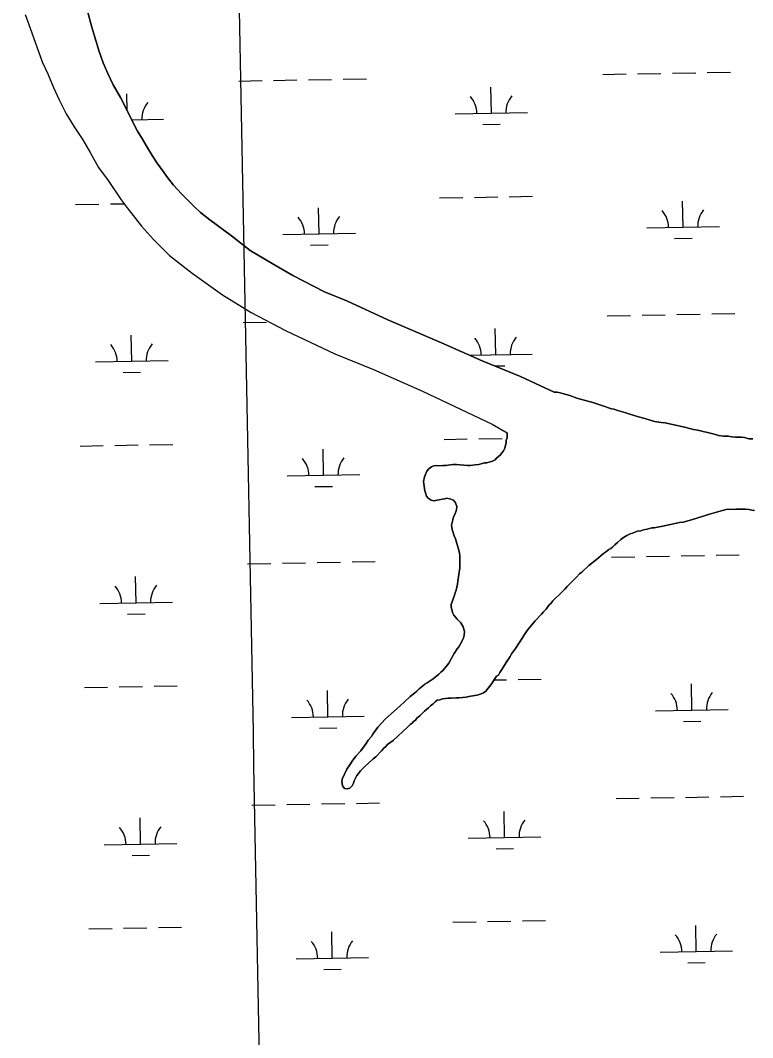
# Model space of a CAD drawing. Extents: x 3957609 to 3995875, y 234277 to 260273.
# Drawn here: x 3977246 to 3978255, y 253543 to 254945 of the extents above; entities that cross this region are included whole.
import ezdxf

# ---------------------------------------------------------------- set-up
doc = ezdxf.new("R2010")
doc.units = 0
for name, color, linetype in [('V-GRID-MAJR', 7, 'Continuous'), ('V-TOPO-SHOR', 7, 'Continuous'), ('V-WETL-SWMP', 7, 'Continuous')]:
    doc.layers.add(name, color=color, linetype=linetype)

msp = doc.modelspace()

# ---------------------------------------------------------------- linework, layer by layer
at = {"layer": 'V-GRID-MAJR'}
for points in [[(3977833.033, 240002.205), (3977775.362, 243028.63), (3977659.886, 249088.434), (3977544.411, 255148.228), (3977486.607, 258181.601)], [(3961591.061, 254847.703), (3966908.859, 254947.105), (3972226.642, 255047.279), (3977544.411, 255148.228), (3982862.165, 255249.95), (3988179.905, 255352.445), (3993497.629, 255455.714), (3993497.63, 255455.714)]]:
    msp.add_spline(points, degree=3, dxfattribs=at)
at = {"layer": 'V-TOPO-SHOR'}
for points in [[(3977338.157, 254957.755), (3977344.1, 254935.708), (3977350.037, 254917.207), (3977354.393, 254901.853), (3977359.933, 254886.501), (3977366.259, 254871.545), (3977373.767, 254856.197), (3977383.643, 254838.49), (3977407.348, 254792.445), (3977412.878, 254783.395), (3977420.382, 254770.41), (3977427.488, 254758.606), (3977434.202, 254747.983), (3977441.702, 254738.148), (3977448.413, 254728.312), (3977456.699, 254718.086), (3977468.141, 254705.894), (3977485.5, 254688.593), (3977494.177, 254680.335), (3977506.797, 254670.116), (3977536.768, 254648.108), (3977562.794, 254628.062), (3977592.758, 254609.992), (3977621.534, 254593.498), (3977664.897, 254571.117), (3977696.819, 254558.172), (3977752.395, 254532.267), (3977826.492, 254500.877), (3977882.46, 254475.76), (3977935.272, 254454.183), (3977981.778, 254432.599)], [(3977252.303, 254952.891), (3977259.421, 254933.996), (3977276.039, 254887.943), (3977283.549, 254871.411), (3977291.456, 254852.519), (3977299.361, 254835.596), (3977308.846, 254816.312), (3977319.903, 254798.214), (3977331.746, 254780.509), (3977342.015, 254762.802), (3977353.47, 254742.338), (3977366.89, 254724.242), (3977384.657, 254697.882), (3977392.947, 254686.868), (3977412.679, 254661.299), (3977429.252, 254643.209), (3977451.344, 254621.187), (3977482.498, 254596.818), (3977524.293, 254566.952), (3977564.115, 254542.597), (3977611.417, 254517.466), (3977679.212, 254485.673), (3977732.812, 254464.097), (3977800.21, 254434.272), (3977895.993, 254388.739), (3977916.881, 254376.565)], [(3977981.778, 254432.599), (3977985.716, 254432.605), (3977990.049, 254431.823), (3977993.201, 254431.04), (3978003.052, 254427.907), (3978012.905, 254424.376), (3978018.027, 254422.809), (3978028.271, 254420.069), (3978033.789, 254418.896), (3978047.187, 254414.191), (3978060.585, 254409.88), (3978064.525, 254409.1), (3978067.679, 254407.922), (3978080.286, 254404.398), (3978084.622, 254402.829), (3978092.109, 254400.48), (3978098.02, 254398.913), (3978106.689, 254396.171), (3978120.087, 254392.253), (3978129.148, 254390.693), (3978134.663, 254390.308), (3978140.571, 254389.134), (3978163.425, 254384.053), (3978166.577, 254383.269), (3978170.124, 254382.093)], [(3978170.124, 254382.093), (3978173.669, 254381.311), (3978179.578, 254380.532), (3978200.461, 254375.447), (3978204.008, 254374.272), (3978208.342, 254373.096), (3978215.041, 254371.925), (3978221.736, 254371.937), (3978226.462, 254371.157), (3978231.584, 254370.77), (3978239.461, 254370.784), (3978244.188, 254370.004), (3978250.098, 254368.437), (3978255.614, 254368.445)], [(3977801.586, 254309.424), (3977802.758, 254316.121), (3977806.291, 254324.004), (3977809.041, 254327.157), (3977812.582, 254329.92), (3977815.732, 254331.108), (3977819.275, 254331.507), (3977824.002, 254331.12), (3977828.333, 254331.522), (3977832.274, 254331.528), (3977835.423, 254331.927), (3977842.116, 254333.119), (3977847.236, 254333.127), (3977862.205, 254331.575), (3977865.75, 254331.581), (3977872.838, 254332.382), (3977877.958, 254333.177), (3977885.833, 254335.159), (3977888.983, 254335.163), (3977896.855, 254337.541), (3977900.398, 254339.515), (3977902.362, 254341.883), (3977905.117, 254343.855), (3977907.476, 254346.222), (3977909.44, 254348.983), (3977911.799, 254351.744), (3977913.763, 254355.291), (3977915.326, 254363.172), (3977915.713, 254366.717), (3977916.891, 254369.869), (3977916.881, 254376.565)], [(3977792.207, 254020.707), (3977795.352, 254023.863), (3977800.073, 254027.81), (3977803.219, 254030.177), (3977806.762, 254032.153), (3977811.875, 254035.707), (3977815.023, 254037.681), (3977822.496, 254043.995), (3977825.249, 254046.756), (3977828.001, 254049.123), (3977831.147, 254052.279), (3977836.257, 254059.377), (3977839.401, 254064.108), (3977843.72, 254072.386), (3977848.039, 254079.089), (3977850.398, 254081.85), (3977852.756, 254085.792), (3977856.288, 254092.889), (3977857.464, 254097.222), (3977857.849, 254102.738), (3977856.262, 254109.431), (3977853.104, 254114.94), (3977847.974, 254120.051), (3977843.239, 254125.556), (3977841.658, 254129.099), (3977839.675, 254136.972), (3977839.671, 254140.124), (3977843.984, 254151.554), (3977845.16, 254156.281), (3977846.335, 254159.828), (3977848.291, 254168.102), (3977849.071, 254172.042), (3977851.799, 254190.558), (3977851.773, 254206.706), (3977850.978, 254211.431), (3977849.788, 254216.549), (3977845.432, 254230.721), (3977843.851, 254234.658), (3977841.08, 254243.319), (3977840.283, 254249.225), (3977841.846, 254256.71), (3977843.021, 254261.046), (3977844.59, 254264.198), (3977846.943, 254270.504), (3977847.33, 254275.23), (3977845.745, 254280.348), (3977842.985, 254283.887), (3977837.861, 254285.849), (3977833.92, 254286.632), (3977830.77, 254285.837), (3977827.227, 254285.438), (3977823.289, 254284.252), (3977820.139, 254283.853), (3977815.81, 254283.058), (3977812.263, 254283.838), (3977807.927, 254286.589), (3977805.557, 254289.341), (3977804.37, 254294.066), (3977803.184, 254296.823), (3977801.586, 254309.424)], [(3978257.741, 254269.59), (3978254.196, 254269.979), (3978250.256, 254271.155), (3978245.529, 254271.54), (3978232.137, 254271.519), (3978218.748, 254271.104), (3978205.362, 254267.536), (3978195.914, 254264.372), (3978171.113, 254256.848), (3978159.302, 254253.677), (3978154.578, 254253.276), (3978141.978, 254250.499), (3978137.647, 254249.311), (3978131.347, 254248.119), (3978124.259, 254246.532), (3978119.534, 254245.735), (3978116.384, 254245.731), (3978109.692, 254243.751), (3978104.574, 254242.956), (3978101.031, 254241.768), (3978096.306, 254240.971), (3978092.763, 254239.786), (3978089.615, 254238.205), (3978086.463, 254237.412), (3978081.743, 254235.04), (3978077.02, 254232.276), (3978073.481, 254229.515), (3978068.76, 254225.566), (3978065.219, 254222.41), (3978062.074, 254219.255), (3978059.714, 254217.282), (3978056.96, 254215.701)], [(3978056.96, 254215.701), (3978052.632, 254212.15), (3978049.88, 254210.176), (3978040.045, 254201.89), (3978029.424, 254193.994), (3978019.594, 254184.527), (3978016.446, 254182.157), (3978012.516, 254177.819), (3977999.538, 254164.8), (3977996.392, 254161.251), (3977992.067, 254157.307), (3977979.877, 254145.076), (3977977.127, 254141.527), (3977974.765, 254139.555), (3977970.837, 254133.64), (3977966.905, 254130.089), (3977964.152, 254126.935), (3977961.4, 254124.172), (3977957.861, 254119.834), (3977955.502, 254117.467), (3977950.392, 254111.55), (3977944.496, 254104.452), (3977942.53, 254101.691), (3977939.779, 254097.355), (3977936.244, 254091.441), (3977933.494, 254087.498), (3977928.386, 254079.614), (3977922.885, 254072.12), (3977920.921, 254068.573), (3977918.957, 254065.812), (3977915.42, 254060.293), (3977909.528, 254050.438), (3977906.778, 254046.493), (3977904.814, 254042.946), (3977902.059, 254041.365), (3977899.309, 254037.423), (3977895.776, 254031.115), (3977887.52, 254020.863), (3977884.373, 254018.493), (3977880.832, 254016.912), (3977875.714, 254015.329), (3977872.171, 254014.534), (3977863.901, 254013.34), (3977860.358, 254012.548), (3977850.118, 254011.743), (3977846.573, 254011.737), (3977839.485, 254010.938), (3977835.546, 254010.932), (3977827.672, 254010.131), (3977824.129, 254008.55), (3977820.19, 254008.149), (3977817.438, 254006.176), (3977814.683, 254003.414), (3977811.144, 254000.651), (3977808.392, 253997.89), (3977802.885, 253993.155), (3977796.987, 253987.237), (3977792.268, 253983.29), (3977790.302, 253980.925), (3977787.941, 253978.952), (3977785.976, 253976.585), (3977783.222, 253974.613), (3977779.683, 253971.061), (3977759.625, 253952.91), (3977751.759, 253946.991), (3977749.399, 253944.231), (3977746.645, 253942.256), (3977743.501, 253938.705), (3977735.637, 253930.423), (3977732.096, 253927.66), (3977725.804, 253921.348), (3977721.084, 253917.402), (3977714.792, 253911.09), (3977712.042, 253907.147), (3977709.682, 253904.387), (3977707.72, 253900.838), (3977706.15, 253897.29), (3977704.974, 253894.139), (3977703.01, 253890.196), (3977699.864, 253887.04), (3977696.321, 253886.248), (3977692.776, 253886.635), (3977690.013, 253890.176), (3977688.821, 253896.475), (3977689.604, 253899.627), (3977695.885, 253913.029), (3977700.206, 253919.337), (3977703.35, 253924.463), (3977708.458, 253931.166), (3977715.142, 253938.66), (3977722.609, 253948.519), (3977725.36, 253953.25), (3977729.683, 253958.376), (3977731.647, 253961.53), (3977738.721, 253970.996), (3977749.338, 253982.434), (3977769.396, 254000.583), (3977775.294, 254006.109), (3977783.16, 254013.209), (3977789.061, 254017.946), (3977792.207, 254020.707)]]:
    msp.add_lwpolyline(points, dxfattribs=at)
at = {"layer": 'V-WETL-SWMP'}
for p, q in [((3977344.099, 254935.708), (3977338.156, 254957.755)), ((3977350.037, 254917.207), (3977344.099, 254935.708)), ((3977354.394, 254901.853), (3977350.037, 254917.207)), ((3977359.933, 254886.501), (3977354.394, 254901.853)), ((3977366.259, 254871.545), (3977359.933, 254886.501)), ((3978144.735, 254872.254), (3978176.73, 254872.836)), ((3978192.727, 254873.127), (3978224.722, 254873.709)), ((3977373.767, 254856.196), (3977366.259, 254871.545)), ((3977546.926, 254861.384), (3977578.921, 254861.966)), ((3977594.918, 254862.257), (3977626.913, 254862.839)), ((3977642.91, 254863.13), (3977674.905, 254863.711)), ((3977690.902, 254864.002), (3977722.897, 254864.584)), ((3978048.751, 254870.509), (3978080.746, 254871.091)), ((3978096.743, 254871.382), (3978128.738, 254871.963)), ((3977383.642, 254838.489), (3977373.767, 254856.196)), ((3977895.107, 254816.965), (3977894.453, 254852.959)), ((3977407.348, 254792.445), (3977383.642, 254838.489)), ((3977393.057, 254820.202), (3977392.628, 254843.834)), ((3977845.115, 254816.056), (3977945.099, 254817.874)), ((3977399.365, 254807.951), (3977443.274, 254808.749)), ((3977412.877, 254783.395), (3977407.348, 254792.445)), ((3977883.39, 254801.318), (3977907.386, 254801.755)), ((3977420.381, 254770.41), (3977412.877, 254783.395)), ((3977427.489, 254758.606), (3977420.381, 254770.41)), ((3977434.202, 254747.982), (3977427.489, 254758.606)), ((3977441.701, 254738.148), (3977434.202, 254747.982)), ((3977448.413, 254728.312), (3977441.701, 254738.148)), ((3977456.7, 254718.085), (3977448.413, 254728.312)), ((3977468.142, 254705.894), (3977456.7, 254718.085)), ((3977485.5, 254688.592), (3977468.142, 254705.894)), ((3977321.985, 254691.093), (3977353.98, 254691.674)), ((3977369.977, 254691.965), (3977388.852, 254692.308)), ((3977823.81, 254700.217), (3977855.805, 254700.799)), ((3977871.802, 254701.09), (3977903.797, 254701.672)), ((3977919.794, 254701.963), (3977951.789, 254702.544)), ((3978159.443, 254659.883), (3978158.788, 254695.877)), ((3977494.178, 254680.335), (3977485.5, 254688.592)), ((3977506.798, 254670.115), (3977494.178, 254680.335)), ((3977657.618, 254650.758), (3977656.963, 254686.752)), ((3977536.767, 254648.107), (3977506.798, 254670.115)), ((3977562.794, 254628.062), (3977536.767, 254648.107)), ((3977607.626, 254649.849), (3977707.609, 254651.667)), ((3978109.451, 254658.974), (3978209.434, 254660.792)), ((3977645.9, 254635.111), (3977669.896, 254635.548)), ((3978147.725, 254644.236), (3978171.721, 254644.672)), ((3977592.757, 254609.993), (3977562.794, 254628.062)), ((3977621.535, 254593.497), (3977592.757, 254609.993)), ((3977664.896, 254571.117), (3977621.535, 254593.497)), ((3977696.819, 254558.171), (3977664.896, 254571.117)), ((3977752.395, 254532.266), (3977696.819, 254558.171)), ((3978054.799, 254537.889), (3978086.794, 254538.471)), ((3978102.791, 254538.762), (3978134.786, 254539.343)), ((3978150.783, 254539.634), (3978182.778, 254540.216)), ((3978198.775, 254540.507), (3978230.77, 254541.089)), ((3977552.974, 254528.764), (3977584.969, 254529.346)), ((3977826.492, 254500.877), (3977752.395, 254532.266)), ((3977399.33, 254475.22), (3977398.676, 254511.214)), ((3977901.155, 254484.345), (3977900.501, 254520.339)), ((3977882.46, 254475.76), (3977826.492, 254500.877)), ((3977864.803, 254483.684), (3977951.147, 254485.254)), ((3977349.338, 254474.311), (3977449.322, 254476.129)), ((3977935.272, 254454.183), (3977882.46, 254475.76)), ((3977899.305, 254468.878), (3977913.434, 254469.135)), ((3977387.613, 254459.573), (3977411.609, 254460.01)), ((3977981.777, 254432.598), (3977935.272, 254454.183)), ((3977985.715, 254432.604), (3977981.777, 254432.598)), ((3977990.049, 254431.823), (3977985.715, 254432.604)), ((3977993.201, 254431.04), (3977990.049, 254431.823)), ((3978003.053, 254427.906), (3977993.201, 254431.04)), ((3978012.905, 254424.377), (3978003.053, 254427.906)), ((3978018.028, 254422.809), (3978012.905, 254424.377)), ((3978028.272, 254420.069), (3978018.028, 254422.809)), ((3978033.788, 254418.896), (3978028.272, 254420.069)), ((3978047.187, 254414.192), (3978033.788, 254418.896)), ((3978060.585, 254409.881), (3978047.187, 254414.192)), ((3978064.525, 254409.099), (3978060.585, 254409.881)), ((3978067.678, 254407.923), (3978064.525, 254409.099)), ((3978080.287, 254404.398), (3978067.678, 254407.923)), ((3978084.622, 254402.83), (3978080.287, 254404.398)), ((3978092.109, 254400.479), (3978084.622, 254402.83)), ((3978098.02, 254398.913), (3978092.109, 254400.479)), ((3978106.689, 254396.17), (3978098.02, 254398.913)), ((3978120.087, 254392.253), (3978106.689, 254396.17)), ((3978129.148, 254390.692), (3978120.087, 254392.253)), ((3978134.663, 254390.307), (3978129.148, 254390.692)), ((3978140.572, 254389.135), (3978134.663, 254390.307)), ((3978163.424, 254384.052), (3978140.572, 254389.135)), ((3978166.577, 254383.269), (3978163.424, 254384.052)), ((3978170.123, 254382.093), (3978166.577, 254383.269)), ((3978173.669, 254381.311), (3978170.123, 254382.093)), ((3977829.858, 254367.597), (3977861.853, 254368.179)), ((3977877.85, 254368.47), (3977909.845, 254369.052)), ((3978179.578, 254380.533), (3978173.669, 254381.311)), ((3978200.461, 254375.447), (3978179.578, 254380.533)), ((3978204.008, 254374.271), (3978200.461, 254375.447)), ((3978208.342, 254373.096), (3978204.008, 254374.271)), ((3978215.04, 254371.925), (3978208.342, 254373.096)), ((3978221.735, 254371.936), (3978215.04, 254371.925)), ((3978226.463, 254371.156), (3978221.735, 254371.936)), ((3978231.584, 254370.77), (3978226.463, 254371.156)), ((3978239.461, 254370.783), (3978231.584, 254370.77)), ((3978244.188, 254370.003), (3978239.461, 254370.783)), ((3978250.099, 254368.437), (3978244.188, 254370.003)), ((3978255.613, 254368.446), (3978250.099, 254368.437)), ((3977328.033, 254358.473), (3977360.028, 254359.054)), ((3977376.025, 254359.345), (3977408.02, 254359.927)), ((3977424.017, 254360.218), (3977456.012, 254360.8)), ((3977663.666, 254318.138), (3977663.011, 254354.132)), ((3977613.674, 254317.229), (3977713.657, 254319.047)), ((3977651.948, 254302.491), (3977675.944, 254302.927)), ((3978060.847, 254205.269), (3978092.842, 254205.851)), ((3978108.839, 254206.142), (3978140.834, 254206.723)), ((3978156.831, 254207.014), (3978188.826, 254207.596)), ((3978204.823, 254207.887), (3978236.818, 254208.469)), ((3977559.022, 254196.144), (3977591.017, 254196.726)), ((3977607.014, 254197.017), (3977639.009, 254197.599)), ((3977655.006, 254197.889), (3977687.001, 254198.471)), ((3977702.998, 254198.762), (3977734.993, 254199.344)), ((3977405.378, 254142.6), (3977404.724, 254178.594)), ((3977355.386, 254141.691), (3977455.37, 254143.509)), ((3977393.661, 254126.953), (3977417.657, 254127.39)), ((3977898.577, 254036.117), (3977915.893, 254036.432)), ((3977931.89, 254036.723), (3977963.885, 254037.304)), ((3977334.081, 254025.853), (3977366.076, 254026.434)), ((3977382.073, 254026.725), (3977414.068, 254027.307)), ((3977430.065, 254027.598), (3977462.06, 254028.18)), ((3977669.714, 253985.518), (3977669.059, 254021.512)), ((3978171.539, 253994.642), (3978170.884, 254030.637)), ((3978121.547, 253993.733), (3978221.53, 253995.551)), ((3977619.722, 253984.609), (3977719.705, 253986.427)), ((3978159.821, 253978.996), (3978183.817, 253979.432)), ((3977657.996, 253969.871), (3977681.992, 253970.307)), ((3977565.07, 253863.524), (3977597.065, 253864.106)), ((3977613.062, 253864.397), (3977645.057, 253864.979)), ((3977661.054, 253865.269), (3977693.049, 253865.851)), ((3977709.046, 253866.142), (3977741.041, 253866.724)), ((3978066.895, 253872.649), (3978098.89, 253873.231)), ((3978114.887, 253873.522), (3978146.882, 253874.103)), ((3978162.879, 253874.394), (3978194.874, 253874.976)), ((3978210.871, 253875.267), (3978242.866, 253875.849)), ((3977913.251, 253819.105), (3977912.597, 253855.099)), ((3977411.426, 253809.98), (3977410.772, 253845.974)), ((3977361.435, 253809.071), (3977461.418, 253810.889)), ((3977863.26, 253818.196), (3977963.243, 253820.014)), ((3977399.709, 253794.333), (3977423.705, 253794.77)), ((3977901.534, 253803.458), (3977925.53, 253803.894)), ((3977436.113, 253694.978), (3977468.108, 253695.56)), ((3977841.954, 253702.357), (3977873.949, 253702.939)), ((3977889.946, 253703.23), (3977921.941, 253703.812)), ((3977937.938, 253704.103), (3977969.933, 253704.684)), ((3978177.587, 253662.022), (3978176.932, 253698.017)), ((3977340.129, 253693.233), (3977372.124, 253693.814)), ((3977388.121, 253694.105), (3977420.116, 253694.687)), ((3977675.762, 253652.898), (3977675.107, 253688.892)), ((3977625.77, 253651.989), (3977725.753, 253653.807)), ((3978127.595, 253661.113), (3978227.579, 253662.931)), ((3978165.869, 253646.376), (3978189.865, 253646.812)), ((3977664.044, 253637.251), (3977688.04, 253637.687))]:
    msp.add_line(p, q, dxfattribs=at)
for points in [[(3977252.302, 254952.891), (3977259.422, 254933.997), (3977276.039, 254887.942), (3977283.549, 254871.412), (3977291.456, 254852.519), (3977299.361, 254835.596), (3977308.845, 254816.312), (3977319.902, 254798.213), (3977331.746, 254780.508), (3977342.015, 254762.801), (3977353.47, 254742.339), (3977366.89, 254724.243), (3977384.657, 254697.883), (3977392.946, 254686.868), (3977412.68, 254661.299), (3977429.251, 254643.208), (3977451.343, 254621.187), (3977482.497, 254596.818), (3977524.294, 254566.952), (3977564.114, 254542.597), (3977611.417, 254517.466), (3977679.212, 254485.673), (3977732.812, 254464.097), (3977800.21, 254434.272), (3977895.992, 254388.739), (3977916.88, 254376.565), (3977916.891, 254369.869), (3977915.714, 254366.716), (3977915.326, 254363.171), (3977913.763, 254355.291), (3977911.8, 254351.743), (3977909.441, 254348.983), (3977907.476, 254346.222), (3977905.117, 254343.855), (3977902.363, 254341.882), (3977900.398, 254339.515), (3977896.856, 254337.54), (3977888.983, 254335.164), (3977885.832, 254335.159), (3977877.958, 254333.177), (3977872.839, 254332.381), (3977865.751, 254331.582), (3977862.206, 254331.576), (3977847.237, 254333.128), (3977842.117, 254333.12), (3977835.423, 254331.927), (3977832.273, 254331.528), (3977828.334, 254331.522), (3977824.002, 254331.121), (3977819.275, 254331.507), (3977815.731, 254331.108), (3977812.582, 254329.921), (3977809.042, 254327.158), (3977806.29, 254324.003), (3977802.758, 254316.12), (3977801.587, 254309.423), (3977803.183, 254296.822), (3977804.369, 254294.066), (3977805.558, 254289.342), (3977807.926, 254286.589), (3977812.263, 254283.839), (3977815.809, 254283.057), (3977820.14, 254283.852), (3977823.29, 254284.251), (3977827.227, 254285.438), (3977830.771, 254285.838), (3977833.921, 254286.631), (3977837.86, 254285.849), (3977842.984, 254283.888), (3977845.746, 254280.348)], [(3977845.746, 254280.348), (3977847.33, 254275.23), (3977846.944, 254270.504), (3977844.591, 254264.198), (3977843.021, 254261.045), (3977841.846, 254256.71), (3977840.283, 254249.224), (3977841.08, 254243.318), (3977843.851, 254234.657), (3977845.433, 254230.721), (3977849.788, 254216.549), (3977850.978, 254211.431), (3977851.773, 254206.706), (3977851.799, 254190.558), (3977849.072, 254172.042), (3977848.291, 254168.102), (3977846.335, 254159.828), (3977845.159, 254156.281), (3977843.985, 254151.553), (3977839.671, 254140.124), (3977839.676, 254136.973), (3977841.658, 254129.099), (3977843.239, 254125.557), (3977847.974, 254120.051), (3977853.103, 254114.939), (3977856.262, 254109.43), (3977857.849, 254102.737), (3977857.464, 254097.222), (3977856.289, 254092.888), (3977852.756, 254085.792), (3977850.399, 254081.85), (3977848.04, 254079.089), (3977843.719, 254072.387), (3977839.4, 254064.109), (3977836.256, 254059.377), (3977831.148, 254052.279), (3977828.002, 254049.124), (3977825.249, 254046.756), (3977822.496, 254043.994), (3977815.023, 254037.681), (3977811.875, 254035.706), (3977806.761, 254032.153), (3977803.219, 254030.178), (3977800.072, 254027.81), (3977795.352, 254023.864), (3977792.206, 254020.708), (3977789.06, 254017.946), (3977783.16, 254013.21), (3977775.294, 254006.108), (3977769.395, 254000.584), (3977749.337, 253982.434), (3977738.721, 253970.995), (3977731.647, 253961.531), (3977729.683, 253958.377), (3977725.359, 253953.25), (3977722.609, 253948.519), (3977715.142, 253938.661), (3977708.458, 253931.167), (3977703.349, 253924.463), (3977700.206, 253919.337), (3977695.884, 253913.029), (3977689.604, 253899.627), (3977688.821, 253896.475), (3977690.013, 253890.175), (3977692.776, 253886.635), (3977696.321, 253886.247), (3977699.865, 253887.04), (3977703.01, 253890.196), (3977704.973, 253894.138), (3977706.15, 253897.291), (3977707.72, 253900.838), (3977709.683, 253904.386), (3977712.042, 253907.147), (3977714.793, 253911.09), (3977721.084, 253917.402), (3977725.804, 253921.348), (3977732.096, 253927.66), (3977735.636, 253930.423), (3977743.5, 253938.706), (3977746.645, 253942.256), (3977749.399, 253944.23), (3977751.758, 253946.991), (3977759.625, 253952.911), (3977779.683, 253971.061), (3977783.222, 253974.612), (3977785.976, 253976.585), (3977787.941, 253978.952), (3977790.301, 253980.925), (3977792.267, 253983.291), (3977796.987, 253987.237), (3977802.885, 253993.155), (3977808.391, 253997.89), (3977811.144, 254000.652), (3977814.684, 254003.414), (3977817.437, 254006.176), (3977820.191, 254008.149), (3977824.129, 254008.55), (3977827.671, 254010.131), (3977835.547, 254010.931), (3977839.485, 254010.938), (3977846.573, 254011.737)], [(3977846.573, 254011.737), (3977850.118, 254011.742), (3977860.357, 254012.547), (3977863.901, 254013.34), (3977872.17, 254014.535), (3977875.713, 254015.328), (3977880.831, 254016.912), (3977884.373, 254018.493), (3977887.52, 254020.862), (3977895.775, 254031.115), (3977899.309, 254037.423), (3977902.06, 254041.366), (3977904.814, 254042.946), (3977906.778, 254046.494), (3977909.529, 254050.437), (3977915.421, 254060.293), (3977918.957, 254065.812), (3977920.921, 254068.573), (3977922.885, 254072.12), (3977928.387, 254079.613), (3977933.494, 254087.498), (3977936.245, 254091.441), (3977939.78, 254097.355), (3977942.53, 254101.692), (3977944.495, 254104.452), (3977950.392, 254111.551), (3977955.502, 254117.467), (3977957.862, 254119.834), (3977961.399, 254124.172), (3977964.152, 254126.934), (3977966.904, 254130.089), (3977970.837, 254133.64), (3977974.766, 254139.554), (3977977.126, 254141.527), (3977979.877, 254145.076), (3977992.067, 254157.306), (3977996.393, 254161.251), (3977999.538, 254164.801), (3978012.515, 254177.819), (3978016.446, 254182.158), (3978019.593, 254184.527), (3978029.425, 254193.995), (3978040.046, 254201.889), (3978049.879, 254210.176), (3978052.633, 254212.15), (3978056.96, 254215.702), (3978059.714, 254217.282), (3978062.074, 254219.255), (3978065.22, 254222.411), (3978068.76, 254225.567), (3978073.48, 254229.514), (3978077.02, 254232.276), (3978081.742, 254235.041), (3978086.464, 254237.412), (3978089.614, 254238.204), (3978092.762, 254239.785), (3978096.305, 254240.972), (3978101.03, 254241.768), (3978104.573, 254242.955), (3978109.692, 254243.751), (3978116.384, 254245.731), (3978119.535, 254245.736), (3978124.26, 254246.531), (3978131.347, 254248.118), (3978137.647, 254249.31), (3978141.978, 254250.499), (3978154.577, 254253.276), (3978159.302, 254253.677), (3978171.113, 254256.847), (3978195.914, 254264.371), (3978205.362, 254267.537), (3978218.747, 254271.103), (3978232.138, 254271.519), (3978245.529, 254271.54), (3978250.256, 254271.154), (3978254.196, 254269.979), (3978257.742, 254269.591)]]:
    msp.add_lwpolyline(points, dxfattribs=at)
for centre, start, end in [((3977448.507, 254809.319), 140.269876, 181.813534), ((3977839.865, 254816.435), 0.269879, 41.813537), ((3977950.332, 254818.444), 140.269876, 181.813534), ((3978104.2, 254659.353), 0.269879, 41.813537), ((3978214.668, 254661.362), 140.269876, 181.813534), ((3977602.375, 254650.228), 0.269879, 41.813537), ((3977712.843, 254652.237), 140.269876, 181.813534), ((3977956.38, 254485.824), 140.269876, 181.813534), ((3977344.088, 254474.69), 0.269879, 41.813537), ((3977454.555, 254476.699), 140.269876, 181.813534), ((3977845.913, 254483.815), 0.269879, 41.813537), ((3977608.423, 254317.608), 0.269879, 41.813537), ((3977718.891, 254319.617), 140.269876, 181.813534), ((3977350.136, 254142.07), 0.269879, 41.813537), ((3977460.603, 254144.079), 140.269876, 181.813534), ((3978116.296, 253994.113), 0.269879, 41.813537), ((3978226.764, 253996.122), 140.269876, 181.813534), ((3977614.471, 253984.988), 0.269879, 41.813537), ((3977724.939, 253986.997), 140.269876, 181.813534), ((3977858.009, 253818.575), 0.269879, 41.813537), ((3977968.477, 253820.584), 140.269876, 181.813534), ((3977356.184, 253809.45), 0.269879, 41.813537), ((3977466.651, 253811.459), 140.269876, 181.813534), ((3978122.344, 253661.493), 0.269879, 41.813537), ((3978232.812, 253663.502), 140.269876, 181.813534), ((3977620.519, 253652.368), 0.269879, 41.813537), ((3977730.987, 253654.377), 140.269876, 181.813534)]:
    msp.add_arc(centre, 35.246, start, end, dxfattribs=at)

doc.saveas('drawing.dxf')
